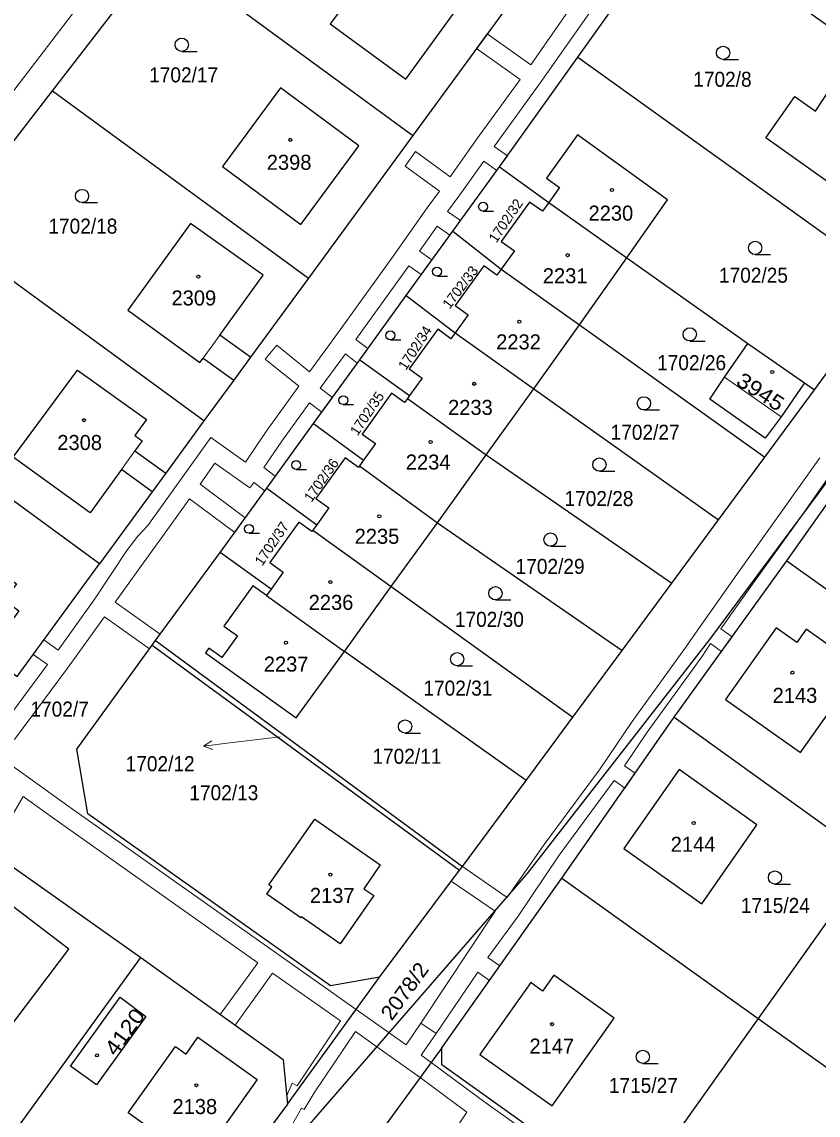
# Model space of a CAD drawing. Extents: x -679733 to -673243, y -1075091 to -1066557.
# Drawn here: x -677020 to -676929.9, y -1071936.1 to -1071812.5 of the extents above; entities that cross this region are included whole.
import ezdxf
from ezdxf.enums import TextEntityAlignment as Align

# ---------------------------------------------------------------- set-up
doc = ezdxf.new("R2010")
doc.units = 0
doc.header["$LTSCALE"] = 0.68
for name, color, linetype, lineweight in [('1', 7, 'Continuous', 25), ('13', 7, 'Continuous', 13), ('3', 7, 'Continuous', 25), ('4', 7, 'Continuous', 13), ('5', 7, 'Continuous', 25), ('7', 7, 'Continuous', 13)]:
    doc.layers.add(name, color=color, linetype=linetype, lineweight=lineweight)
doc.layers.add('2', color=7, linetype='Continuous')

msp = doc.modelspace()

# ---------------------------------------------------------------- linework, layer by layer
at = {"layer": '1'}
for p, q in [((-677004.27, -1071804.47), (-676975.73, -1071825.35)), ((-676957.07, -1071816.5), (-676921.47, -1071842.02)), ((-677028.76, -1071836.15), (-677016.51, -1071820.3)), ((-677016.51, -1071820.3), (-676987.54, -1071841.49)), ((-676965.92, -1071828.88), (-676960.33, -1071832.91)), ((-676960.33, -1071832.91), (-676951.51, -1071839.18)), ((-676999.37, -1071857.63), (-677028.76, -1071836.15)), ((-676971.22, -1071836.15), (-676965.73, -1071840.47)), ((-676951.51, -1071839.18), (-676937.83, -1071848.89)), ((-676930.31, -1071854.12), (-676921.47, -1071842.02)), ((-676976.5, -1071843.44), (-676970.96, -1071847.68)), ((-676962.06, -1071853.99), (-676956.88, -1071846.78)), ((-676956.88, -1071846.78), (-676935.9, -1071861.71)), ((-676981.75, -1071850.71), (-676976.1, -1071854.77)), ((-676967.43, -1071861.45), (-676962.06, -1071853.99)), ((-676962.06, -1071853.99), (-676941.16, -1071868.83)), ((-676935.9, -1071861.71), (-676930.31, -1071854.12)), ((-676986.97, -1071857.92), (-676981.3, -1071862.06)), ((-676967.43, -1071861.45), (-676946.44, -1071875.98)), ((-676941.16, -1071868.83), (-676935.9, -1071861.71)), ((-676992.26, -1071865.22), (-676986.6, -1071869.37)), ((-676972.95, -1071869.15), (-676952.05, -1071883.58)), ((-676946.44, -1071875.98), (-676941.16, -1071868.83)), ((-676991.77, -1071876.65), (-676997.52, -1071872.51)), ((-676978.18, -1071876.36), (-676957.63, -1071891.14)), ((-676952.05, -1071883.58), (-676946.44, -1071875.98)), ((-677004.84, -1071882.45), (-676970.1, -1071908.03)), ((-677005.23, -1071883), (-676970.45, -1071908.43)), ((-676962.91, -1071898.29), (-676983.45, -1071883.71)), ((-676957.63, -1071891.14), (-676952.05, -1071883.58)), ((-676962.91, -1071898.29), (-676957.63, -1071891.14)), ((-676946.15, -1071891.15), (-676923.86, -1071907.18)), ((-676970.1, -1071908.03), (-676962.91, -1071898.29)), ((-676979.52, -1071920.52), (-676970.45, -1071908.43)), ((-676970.45, -1071908.43), (-676970.1, -1071908.03)), ((-676958.87, -1071909.35), (-676936.67, -1071925.2)), ((-677027, -1071946.58), (-677006.52, -1071918.32)), ((-676989.9, -1071934.91), (-676979.52, -1071920.52)), ((-676936.67, -1071925.2), (-676951.19, -1071945.63))]:
    msp.add_line(p, q, dxfattribs=at)
for points in [[(-677016.51, -1071820.3), (-677004.27, -1071804.47), (-676992.04, -1071788.64)], [(-676952.12, -1071793.06), (-676963.93, -1071809.2), (-676975.73, -1071825.35), (-676987.54, -1071841.49)], [(-676957.07, -1071816.5), (-676948.08, -1071803.91), (-676941.64, -1071803.78), (-676915.86, -1071822.06), (-676912.06, -1071829.42)], [(-676971.22, -1071836.15), (-676965.92, -1071828.88), (-676957.07, -1071816.5)], [(-676951.51, -1071839.18), (-676946.93, -1071832.63), (-676957.11, -1071825.28), (-676960.62, -1071830.16), (-676959.13, -1071831.23), (-676960.33, -1071832.91)], [(-677004.82, -1071960.24), (-676990.19, -1071940.38), (-676962.75, -1071908.83), (-676942.14, -1071882.34), (-676915.32, -1071846.3), (-676903, -1071827.69)], [(-676960.33, -1071832.91), (-676961.05, -1071833.92), (-676962.52, -1071832.87), (-676965.73, -1071837.34), (-676964.24, -1071838.4), (-676965.73, -1071840.47)], [(-676994.09, -1071850.42), (-676997.57, -1071847.92), (-676992.67, -1071841.13), (-677000.88, -1071835.29), (-677007.98, -1071845.12), (-676999.82, -1071851.02), (-676999.44, -1071850.53), (-676995.99, -1071853.02)], [(-676979.52, -1071920.52), (-676985.05, -1071921.52), (-677012.52, -1071902.05), (-677013.74, -1071894.76), (-677005.23, -1071883), (-677004.84, -1071882.45), (-676997.52, -1071872.51), (-676992.26, -1071865.22), (-676986.97, -1071857.92), (-676981.75, -1071850.71), (-676976.5, -1071843.44), (-676971.22, -1071836.15)], [(-676965.73, -1071840.47), (-676956.88, -1071846.78), (-676951.51, -1071839.18)], [(-676965.73, -1071840.47), (-676966.22, -1071841.15), (-676967.71, -1071840.08), (-676970.94, -1071844.59), (-676969.48, -1071845.63), (-676970.96, -1071847.68), (-676962.06, -1071853.99)], [(-676987.54, -1071841.49), (-676994.09, -1071850.42), (-676995.99, -1071853.02), (-676999.37, -1071857.63), (-677003.69, -1071863.54), (-677005.22, -1071865.64), (-677011.17, -1071873.78)], [(-676970.96, -1071847.68), (-676971.42, -1071848.33), (-676972.92, -1071847.25), (-676976.14, -1071851.72), (-676974.67, -1071852.78), (-676976.1, -1071854.77), (-676976.33, -1071855.1), (-676967.43, -1071861.45)], [(-676931.44, -1071853.33), (-676934.07, -1071857.17), (-676935.88, -1071859.58), (-676942.13, -1071855.18), (-676940.48, -1071852.69), (-676937.83, -1071848.89)], [(-676937.83, -1071848.89), (-676931.44, -1071853.33), (-676930.31, -1071854.12)], [(-677005.22, -1071865.64), (-677008.7, -1071863.14), (-677012.24, -1071868.03), (-677020.96, -1071861.72), (-677013.66, -1071851.9), (-677005.88, -1071857.48), (-677007.18, -1071859.28), (-677006.34, -1071859.87), (-677007.17, -1071861.02), (-677003.69, -1071863.54)], [(-677022.08, -1071888.72), (-677025.5, -1071886.22), (-677025.98, -1071886.91), (-677034.25, -1071880.87), (-677027.27, -1071871.19), (-677020.58, -1071876.07), (-677021.93, -1071877.91), (-677020.31, -1071879.1), (-677023.9, -1071884.04), (-677020.49, -1071886.53), (-677011.17, -1071873.78), (-677040.99, -1071851.99)], [(-676972.46, -1071928.53), (-676958.87, -1071909.35), (-676946.15, -1071891.15), (-676933.43, -1071873.45), (-676919.84, -1071854.28)], [(-676976.33, -1071855.1), (-676976.66, -1071855.55), (-676978.14, -1071854.49), (-676981.45, -1071859.11), (-676979.95, -1071860.19), (-676981.3, -1071862.06), (-676981.78, -1071862.72), (-676972.95, -1071869.15), (-676967.43, -1071861.45)], [(-676981.78, -1071862.72), (-676981.89, -1071862.88), (-676983.41, -1071861.79), (-676986.71, -1071866.4), (-676985.23, -1071867.46), (-676986.6, -1071869.37)], [(-676987.04, -1071869.98), (-676987.16, -1071870.15), (-676988.65, -1071869.08), (-676991.92, -1071873.63), (-676990.39, -1071874.73), (-676991.77, -1071876.65), (-676992.28, -1071877.37)], [(-676986.6, -1071869.37), (-676987.04, -1071869.98), (-676978.18, -1071876.36), (-676972.95, -1071869.15)], [(-676933.43, -1071873.45), (-676916.35, -1071885.64), (-676913.82, -1071881.96)], [(-676992.28, -1071877.37), (-676993.82, -1071876.27), (-676997.1, -1071880.85), (-676995.57, -1071881.95), (-676997.33, -1071884.4), (-676998.8, -1071883.34), (-676999.18, -1071883.87), (-676988.93, -1071891.22), (-676983.45, -1071883.71)], [(-676992.28, -1071877.37), (-676983.45, -1071883.71), (-676978.18, -1071876.36)], [(-677044.1, -1071891.8), (-677025.4, -1071904.97), (-677006.52, -1071918.32)], [(-676923.86, -1071907.18), (-676936.67, -1071925.2), (-676914.04, -1071941.35)], [(-677006.52, -1071918.32), (-676990.41, -1071929.86), (-676989.9, -1071934.91)], [(-676951.19, -1071945.63), (-676972.45, -1071930.47), (-676972.46, -1071928.53), (-676980.07, -1071938.97)], [(-676989.9, -1071934.91), (-677007.25, -1071958.24), (-677004.82, -1071960.24)]]:
    msp.add_lwpolyline(points, dxfattribs=at)
for points in [[(-676970.3, -1071810.43), (-676971.33, -1071809.68), (-676970.16, -1071808.18), (-676977.51, -1071802.64), (-676985.07, -1071812.72), (-676976.54, -1071818.96)], [(-676927.82, -1071818.97), (-676920.04, -1071824.39), (-676925.87, -1071832.66), (-676935.8, -1071825.6), (-676932.51, -1071820.94), (-676930.18, -1071822.59)], [(-676997.27, -1071828.85), (-676988.39, -1071835.4), (-676981.84, -1071826.52), (-676990.72, -1071819.97)], [(-676931.87, -1071895.14), (-676925.07, -1071885.55), (-676931.24, -1071881.17), (-676932.3, -1071882.69), (-676934.63, -1071881.04), (-676940.36, -1071889.12)], [(-676943.05, -1071912.25), (-676936.82, -1071903.31), (-676945.61, -1071897.04), (-676951.85, -1071905.98)], [(-676992.27, -1071911.16), (-676991.7, -1071910.31), (-676992.01, -1071910.1), (-676986.84, -1071902.68), (-676979.42, -1071907.85), (-676981.29, -1071910.53), (-676980.15, -1071911.32), (-676983.95, -1071916.77), (-676988.32, -1071913.73), (-676988.4, -1071913.84)], [(-677014.64, -1071917.37), (-677024.73, -1071909.71), (-677032.1, -1071919.42), (-677022.01, -1071927.08)], [(-676959.96, -1071935.1), (-676952.94, -1071925.16), (-676959.78, -1071920.33), (-676961.05, -1071922.12), (-676962.38, -1071921.14), (-676968.17, -1071929.3)], [(-677005.94, -1071924.98), (-677011.53, -1071932.72), (-677014.48, -1071930.59), (-677008.86, -1071922.81)], [(-677000.04, -1071941.54), (-677007.96, -1071935.89), (-677002.6, -1071928.37), (-677001.38, -1071929.24), (-677000.07, -1071927.33), (-676993.33, -1071932.13)]]:
    msp.add_lwpolyline(points, close=True, dxfattribs=at)
at = {"layer": '13'}
for points in [[(-676955.39, -1071807.29), (-676962.4, -1071817.34), (-676967.34, -1071813.86), (-676968.54, -1071815.51), (-676963.58, -1071819), (-676968.46, -1071825.68), (-676971.52, -1071830.01)], [(-677020.8, -1071893.66), (-677014.79, -1071885.59), (-677010.61, -1071879.79), (-677005.52, -1071883.41), (-677005.23, -1071883), (-677004.84, -1071882.45), (-677004.33, -1071881.75), (-677009.42, -1071878.13), (-677005.46, -1071872.64), (-677004.05, -1071870.71), (-677000.99, -1071866.44), (-676995.89, -1071870.25), (-676994.69, -1071868.59), (-676999.81, -1071864.78), (-676998.12, -1071862.4), (-676994.16, -1071865.19), (-676993.74, -1071864.59), (-676992.49, -1071865.54), (-676992.26, -1071865.22), (-676991.3, -1071863.89), (-676992.59, -1071862.91), (-676990.54, -1071859.91), (-676987.42, -1071855.59), (-676986.04, -1071856.63), (-676984.84, -1071854.98), (-676986.22, -1071853.94), (-676983.37, -1071850.06), (-676982.02, -1071851.08), (-676981.75, -1071850.71), (-676980.82, -1071849.42), (-676982.17, -1071848.42), (-676976.17, -1071840.09), (-676974.79, -1071841.08), (-676973.59, -1071839.42), (-676974.97, -1071838.44), (-676973, -1071835.59), (-676971.56, -1071836.62), (-676971.22, -1071836.15), (-676970.36, -1071834.97), (-676971.81, -1071833.93), (-676970.43, -1071832.07), (-676967.71, -1071828.25), (-676966.22, -1071829.29), (-676965.92, -1071828.88), (-676965.03, -1071827.63), (-676966.54, -1071826.58), (-676961.28, -1071819.37), (-676953.69, -1071808.49)], [(-676971.52, -1071830.01), (-676975.42, -1071827.16), (-676976.62, -1071828.8), (-676972.71, -1071831.66), (-676974.11, -1071833.54), (-676978.03, -1071839.1), (-676984.44, -1071848.01), (-676987.42, -1071852.07), (-676991.13, -1071849.08), (-676992.43, -1071850.66), (-676988.63, -1071853.71), (-676992.24, -1071858.71), (-676994.68, -1071862.28), (-676998.6, -1071859.49), (-677002.09, -1071864.4), (-677005.73, -1071869.47), (-677006.84, -1071870.68), (-677008.08, -1071872.3), (-677011.7, -1071877.75), (-677015.88, -1071883.55), (-677017.47, -1071882.4), (-677018.68, -1071884.05), (-677017.08, -1071885.19), (-677022.46, -1071892.42)], [(-676929.68, -1071861.79), (-676938.81, -1071874.61), (-676943.77, -1071881.62), (-676944.76, -1071883.12), (-676950.92, -1071891.64), (-676954.53, -1071896.97), (-676960.89, -1071905.53), (-676965.08, -1071911.51), (-676970.1, -1071908.03), (-676970.45, -1071908.43), (-676971.39, -1071909.69), (-676966.43, -1071913.06), (-676974.83, -1071925.73), (-676973.11, -1071926.91), (-676968.4, -1071919.99)], [(-676968.4, -1071919.99), (-676967.06, -1071920.9), (-676965.88, -1071919.24), (-676967.24, -1071918.31), (-676963.81, -1071913.63), (-676959.19, -1071906.73), (-676952.94, -1071898.31), (-676951.74, -1071899.15), (-676950.57, -1071897.48), (-676951.77, -1071896.64), (-676949.22, -1071892.84), (-676943.04, -1071884.3), (-676942.06, -1071882.82), (-676940.8, -1071883.71), (-676939.61, -1071882.05), (-676940.88, -1071881.15), (-676937.11, -1071875.81), (-676932.08, -1071868.82), (-676927.98, -1071862.99)], [(-676949.36, -1071947.66), (-676967.6, -1071934.68), (-676973.67, -1071930.19), (-676974.79, -1071929.37), (-676973.11, -1071926.91), (-676974.83, -1071925.73), (-676976.5, -1071928.18), (-676978.41, -1071926.83), (-676982.16, -1071924.18), (-676991.28, -1071917.75), (-677014.5, -1071901.36), (-677019.5, -1071897.77), (-677022.35, -1071895.74)], [(-677022.48, -1071904.6), (-677019.81, -1071900.11), (-677015.7, -1071903.06), (-676993.29, -1071918.92), (-676997.54, -1071924.75), (-676995.84, -1071925.97), (-676991.6, -1071920.07), (-676983.93, -1071925.49), (-676988.84, -1071932.81), (-676989.38, -1071932.54), (-676990, -1071933.93), (-676989.9, -1071934.91), (-677006.79, -1071957.63)], [(-676989.7, -1071937.77), (-676988.34, -1071935.37), (-676988.02, -1071935.52), (-676986.88, -1071933.63), (-676982.23, -1071926.69), (-676979.79, -1071928.42), (-676974.91, -1071931.89), (-676969.61, -1071935.8), (-676973.59, -1071941.72)]]:
    msp.add_lwpolyline(points, dxfattribs=at)
at = {"layer": '3'}
for p, q in [((-677001.883, -1071815.83), (-677000.133, -1071815.83)), ((-676940.633, -1071816.75), (-676938.883, -1071816.75)), ((-677013.163, -1071832.94), (-677011.413, -1071832.94)), ((-676967.785, -1071833.91), (-676966.613, -1071833.91)), ((-676937.003, -1071838.81), (-676935.253, -1071838.81)), ((-676972.995, -1071841.24), (-676971.823, -1071841.24)), ((-676978.275, -1071848.46), (-676977.103, -1071848.46)), ((-676944.403, -1071848.59), (-676942.653, -1071848.59)), ((-676983.605, -1071855.79), (-676982.433, -1071855.79)), ((-676949.593, -1071856.39), (-676947.843, -1071856.39)), ((-676988.935, -1071863.12), (-676987.763, -1071863.12)), ((-676954.623, -1071863.32), (-676952.873, -1071863.32)), ((-676994.265, -1071870.34), (-676993.093, -1071870.34)), ((-676960.163, -1071871.8), (-676958.413, -1071871.8)), ((-676966.393, -1071877.87), (-676964.643, -1071877.87)), ((-676970.723, -1071885.32), (-676968.973, -1071885.32)), ((-676976.613, -1071892.94), (-676974.863, -1071892.94)), ((-676934.763, -1071910.02), (-676933.013, -1071910.02)), ((-676949.713, -1071930.3), (-676947.963, -1071930.3))]:
    msp.add_line(p, q, dxfattribs=at)
for centre, radius in [((-677001.8829, -1071815.0798), 0.75), ((-676940.6329, -1071815.9998), 0.75), ((-677013.1629, -1071832.1898), 0.75), ((-676967.7852, -1071833.4074), 0.5025), ((-676937.0029, -1071838.0598), 0.75), ((-676972.9952, -1071840.7374), 0.5025), ((-676978.2752, -1071847.9574), 0.5025), ((-676944.4029, -1071847.8398), 0.75), ((-676983.6052, -1071855.2874), 0.5025), ((-676949.5929, -1071855.6398), 0.75), ((-676988.9352, -1071862.6174), 0.5025), ((-676954.6229, -1071862.5698), 0.75), ((-676994.2652, -1071869.8374), 0.5025), ((-676960.1629, -1071871.0498), 0.75), ((-676966.3929, -1071877.1198), 0.75), ((-676970.7229, -1071884.5698), 0.75), ((-676976.6129, -1071892.1898), 0.75), ((-676934.7629, -1071909.2698), 0.75), ((-676949.7129, -1071929.5498), 0.75)]:
    msp.add_circle(centre, radius, dxfattribs=at)
at = {"layer": '4'}
for p, q in [((-676986.75, -1071775.9), (-677036.69, -1071840.72)), ((-676999.44, -1071850.53), (-676997.57, -1071847.92)), ((-676940.48, -1071852.69), (-676934.07, -1071857.17)), ((-677008.7, -1071863.14), (-677007.17, -1071861.02))]:
    msp.add_line(p, q, dxfattribs=at)
at = {"layer": '5'}
for centre in [(-676989.6068, -1071825.8392), (-676953.2068, -1071831.5092), (-676958.2268, -1071838.8792), (-676999.9968, -1071841.3092), (-676963.6868, -1071846.4092), (-676935.0668, -1071852.0892), (-676968.7968, -1071853.4292), (-677012.9268, -1071857.5392), (-676973.7268, -1071860.0092), (-676979.5268, -1071868.4092), (-676985.0668, -1071875.8592), (-676990.0868, -1071882.7092), (-676932.7868, -1071886.1092), (-676943.9568, -1071903.0992), (-676985.0568, -1071908.9392), (-676959.9768, -1071925.8492), (-677011.4568, -1071929.3792), (-677000.2168, -1071932.7592)]:
    msp.add_circle(centre, 0.175, dxfattribs=at)
at = {"layer": '7'}
msp.add_line((-676999.419, -1071894.416), (-676998.364, -1071894.791), dxfattribs=at)
msp.add_lwpolyline([(-676990.76, -1071893.35), (-676996.44, -1071894.05), (-676999.419, -1071894.416), (-676998.486, -1071893.797)], dxfattribs=at)

# ---------------------------------------------------------------- texts
at = {"layer": '2', "width": 0.95}
for s, p in [('1702/17', (-677005.57, -1071819.34)), ('1702/8', (-676944.01, -1071819.84)), ('1702/18', (-677016.97, -1071836.45)), ('1702/25', (-676941.1, -1071841.999)), ('1702/26', (-676948.1, -1071851.89)), ('1702/27', (-676953.36, -1071859.759)), ('1702/28', (-676958.58, -1071867.259)), ('1702/29', (-676964.11, -1071874.93)), ('1702/30', (-676970.98, -1071880.92)), ('1702/31', (-676974.54, -1071888.7)), ('1702/7', (-677019, -1071891.07)), ('1702/11', (-676980.31, -1071896.41)), ('1702/13', (-677001.02, -1071900.529)), ('1715/24', (-676938.62, -1071913.279)), ('1715/27', (-676953.56, -1071933.63))]:
    msp.add_text(s, height=1.7, dxfattribs=at).set_placement(p)
at = {"layer": '2'}
for s, p in [('2398', (-676992.26, -1071829.229)), ('2230', (-676955.86, -1071834.979)), ('2231', (-676961.03, -1071842.06)), ('2309', (-677003.04, -1071844.57)), ('2232', (-676966.31, -1071849.54)), ('2233', (-676971.75, -1071856.95)), ('2308', (-677015.96, -1071860.92)), ('2234', (-676976.53, -1071863.13)), ('2235', (-676982.32, -1071871.529)), ('2236', (-676987.52, -1071878.999)), ('2237', (-676992.6, -1071885.979)), ('2143', (-676935.03, -1071889.519)), ('2144', (-676946.56, -1071906.36)), ('2137', (-676987.38, -1071912.14)), ('2147', (-676962.54, -1071929.18)), ('2138', (-677002.93, -1071936.019))]:
    msp.add_text(s, height=1.7, dxfattribs=at).set_placement(p)
for s, rotation, p in [('1702/32', 56, (-676966.287, -1071837.578)), ('1702/33', 53, (-676971.574, -1071845.053)), ('1702/34', 57, (-676976.521, -1071851.99)), ('1702/35', 56, (-676981.987, -1071859.388)), ('1702/36', 55, (-676987.203, -1071866.906)), ('1702/37', 56, (-676992.767, -1071874.108))]:
    msp.add_text(s, height=1.14, rotation=rotation, dxfattribs=at).set_placement(p)
for s, rotation, width, p in [('3945', 327, 1.15, (-676939.302, -1071853.462)), ('2078/2', 54, 1.05, (-676978.122, -1071925.569))]:
    msp.add_text(s, height=1.7, rotation=rotation, dxfattribs=dict(at, width=width)).set_placement(p)
at = {"layer": '2', "width": 0.95}
msp.add_text('1702/12', height=1.7, dxfattribs=at).set_placement((-677000.42, -1071897.243), align=Align.RIGHT)
at = {"layer": '2', "width": 1.15}
msp.add_text('4120', height=1.7, rotation=54, dxfattribs=at).set_placement((-677007.6504, -1071927.2256), align=Align.CENTER)

doc.saveas('drawing.dxf')
